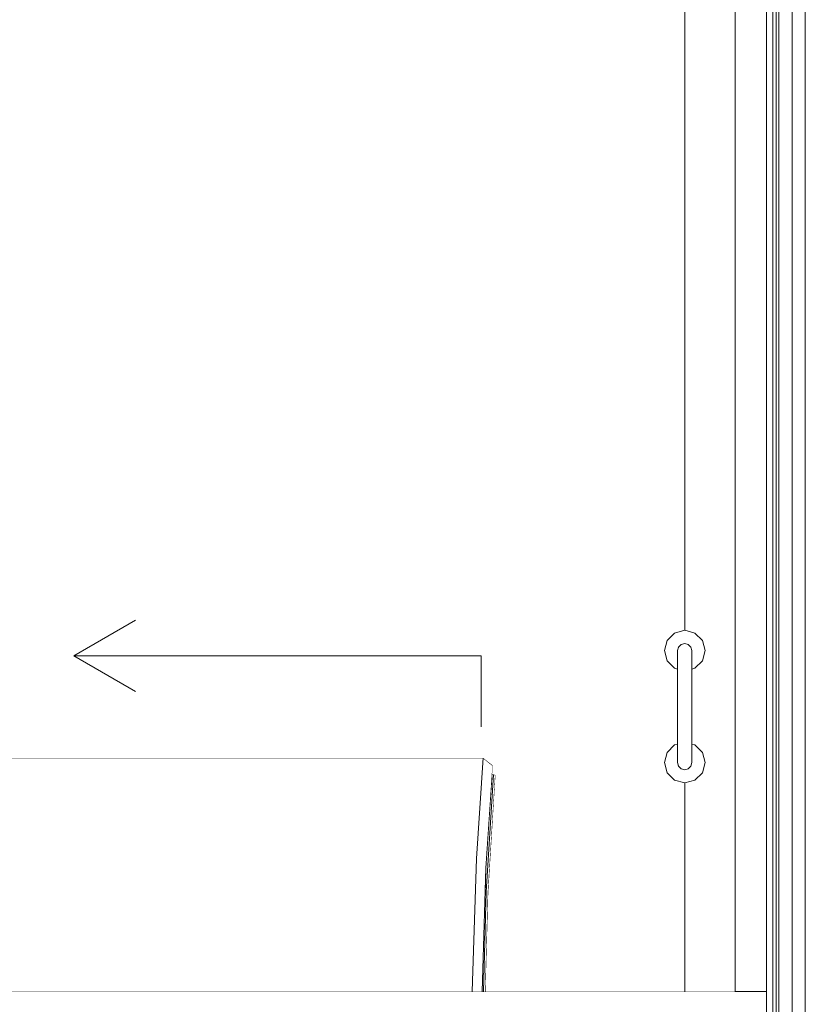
# Model space of a CAD drawing. Header units: millimetres. Extents: x -30280 to 309309, y -17460 to 4378.
# Tile 755 of 1056: x 248097 to 248868, y -12752 to -11785. Entities that reach past the tile are written whole.
import ezdxf

# ---------------------------------------------------------------- set-up
doc = ezdxf.new("R2010")
doc.units = ezdxf.units.MM
doc.header["$MEASUREMENT"] = 0
doc.linetypes.add('Wipeout_Contour', pattern=[1000, 0, -1000])
for name, color, linetype in [('Nuevo_08_E_Envans secs', 7, 'Continuous'), ('Nuevo_09_EI_Mobiliari general', 7, 'Continuous'), ('Nuevo_Puertas Archicad', 7, 'Continuous')]:
    doc.layers.add(name, color=color, linetype=linetype)
for name, color, linetype, lineweight in [('Nuevo_08_E_Envans secs_Pluma_Nº__1', 7, 'Continuous', 5), ('Nuevo_08_E_Envans secs_Pluma_Nº__47', 7, 'Continuous', 20), ('Nuevo_09_EI_Mobiliari general_Pluma_Nº__1', 7, 'Continuous', 5), ('Nuevo_Puertas Archicad_Pluma_Nº__1', 7, 'Continuous', 5), ('Nuevo_Puertas Archicad_Pluma_Nº__47', 7, 'Continuous', 20)]:
    doc.layers.add(name, color=color, linetype=linetype, lineweight=lineweight)
doc.layers.add('Nuevo_Puertas Archicad_Pluma_Nº__3', color=7, linetype='Continuous', lineweight=5, true_color=0xa4a4a4)

# ---------------------------------------------------------------- blocks, each defined once
blk = doc.blocks.new('Elem Sección_527_6', base_point=(235890.59, -13459.98))
at = {"color": 254, "linetype": 'Wipeout_Contour', "lineweight": 0, "ltscale": 996500.790287}
blk.add_wipeout([(248839.69, -10159.98), (248839.69, -13457.98), (248839.72, -13457.98), (248839.72, -10159.98)], dxfattribs=at).dxf.layer = 'Nuevo_08_E_Envans secs'
at = {"color": 254, "linetype": 'Wipeout_Contour', "lineweight": 0, "ltscale": 1494916.593830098}
blk.add_wipeout([(248839.72, -13457.98), (248841.72, -13457.98), (248841.72, -13459.98), (248842.34, -13459.98), (248842.34, -10159.98), (248839.72, -10159.98)], dxfattribs=at).dxf.layer = 'Nuevo_08_E_Envans secs'
blk = doc.blocks.new('Elem Sección_535_6', base_point=(235890.59, -13459.98))
at = {"color": 254, "linetype": 'Wipeout_Contour', "lineweight": 0, "ltscale": 1243412.205228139}
blk.add_wipeout([(248038.13, -12764.98), (248830.34, -12764.98), (248830.34, -12739.98), (248038.14, -12739.98), (248038.14, -12764.61)], dxfattribs=at).dxf.layer = 'Nuevo_09_EI_Mobiliari general'
at = {"layer": 'Nuevo_09_EI_Mobiliari general_Pluma_Nº__1', "color": 7, "linetype": 'Continuous', "lineweight": 5}
blk.add_line((248830.34, -12739.98), (248038.14, -12739.98), dxfattribs=at)
blk = doc.blocks.new('Elem Sección_538_6', base_point=(235890.59, -13459.98))
at = {"color": 254, "linetype": 'Wipeout_Contour', "lineweight": 0, "ltscale": 1244380.518627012}
blk.add_wipeout([(248554.65, -12618.64), (248553.93, -12642.31), (248555.04, -12642.31), (248562.1, -12526.51), (248560.73, -12526.51)], dxfattribs=at).dxf.layer = 'Nuevo_09_EI_Mobiliari general'
at = {"color": 254, "linetype": 'Wipeout_Contour', "lineweight": 0, "ltscale": 995507.405366}
blk.add_wipeout([(248553.93, -12642.31), (248550.96, -12739.98), (248552.34, -12739.98), (248555.04, -12642.31)], dxfattribs=at).dxf.layer = 'Nuevo_09_EI_Mobiliari general'
at = {"color": 254, "linetype": 'Wipeout_Contour', "lineweight": 0, "ltscale": 1493271.246779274}
blk.add_wipeout([(248552.34, -12739.98), (248554.27, -12739.98), (248556.93, -12643.43), (248564.01, -12527.38), (248562.1, -12526.51), (248555.04, -12642.31)], dxfattribs=at).dxf.layer = 'Nuevo_09_EI_Mobiliari general'
at = {"color": 254, "linetype": 'Wipeout_Contour', "lineweight": 0, "ltscale": 994527.537028}
blk.add_wipeout([(248083.54, -12510.41), (248076.92, -12609.36), (248545.34, -12609.36), (248551.95, -12510.41)], dxfattribs=at).dxf.layer = 'Nuevo_09_EI_Mobiliari general'
at = {"color": 254, "linetype": 'Wipeout_Contour', "lineweight": 0, "ltscale": 994529.492253}
blk.add_wipeout([(248072.85, -12739.98), (248541.26, -12739.98), (248545.34, -12609.36), (248076.92, -12609.36)], dxfattribs=at).dxf.layer = 'Nuevo_09_EI_Mobiliari general'
at = {"color": 254, "linetype": 'Wipeout_Contour', "lineweight": 0, "ltscale": 1493227.574768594}
blk.add_wipeout([(248545.34, -12609.36), (248541.26, -12739.98), (248550.96, -12739.98), (248554.65, -12618.64), (248561.31, -12517.68), (248551.95, -12510.41)], dxfattribs=at).dxf.layer = 'Nuevo_09_EI_Mobiliari general'
at = {"layer": 'Nuevo_09_EI_Mobiliari general_Pluma_Nº__1', "color": 7, "linetype": 'Continuous', "lineweight": 5}
for p, q in [((248551.95, -12510.41), (248083.54, -12510.41)), ((248551.95, -12510.41), (248545.34, -12609.36)), ((248561.31, -12517.68), (248551.95, -12510.41)), ((248554.65, -12618.64), (248561.31, -12517.68)), ((248562.1, -12526.51), (248555.04, -12642.31)), ((248556.93, -12643.43), (248564.01, -12527.38)), ((248562.1, -12526.51), (248560.73, -12526.51)), ((248564.01, -12527.38), (248562.1, -12526.51)), ((248545.34, -12609.36), (248541.26, -12739.98)), ((248550.96, -12739.98), (248554.65, -12618.64)), ((248555.04, -12642.31), (248552.34, -12739.98)), ((248554.27, -12739.98), (248556.93, -12643.43))]:
    blk.add_line(p, q, dxfattribs=at)
blk = doc.blocks.new('Elem Sección_563_6', base_point=(235890.59, -13459.98))
at = {"layer": 'Nuevo_08_E_Envans secs_Pluma_Nº__1', "color": 7, "linetype": 'Continuous', "lineweight": 5}
for p, q in [((248830.34, -10159.98), (248830.34, -13457.98)), ((248855.34, -10159.98), (248855.34, -13459.98))]:
    blk.add_line(p, q, dxfattribs=at)
at = {"layer": 'Nuevo_08_E_Envans secs_Pluma_Nº__1', "color": 7, "linetype": 'Continuous', "lineweight": 5, "flags": 128}
blk.add_lwpolyline([(248868.34, -10109.98), (248868.34, -10159.98), (248868.34, -13459.98)], dxfattribs=at)
at = {"color": 254, "linetype": 'Wipeout_Contour', "lineweight": 0, "ltscale": 996494.038079}
blk.add_wipeout([(248836.34, -10159.98), (248836.34, -13457.98), (248839.69, -13457.98), (248839.69, -10159.98)], dxfattribs=at).dxf.layer = 'Nuevo_08_E_Envans secs'
at = {"layer": 'Nuevo_08_E_Envans secs_Pluma_Nº__1', "color": 7, "linetype": 'Continuous', "lineweight": 5}
for p, q in [((248836.34, -10159.98), (248836.34, -13457.98)), ((248842.34, -10159.98), (248842.34, -13459.98))]:
    blk.add_line(p, q, dxfattribs=at)
at = {"layer": 'Nuevo_08_E_Envans secs_Pluma_Nº__47', "color": 7, "linetype": 'Continuous', "lineweight": 20}
for p, q in [((248839.69, -13457.98), (248839.69, -10159.98)), ((248839.72, -10159.98), (248839.72, -13457.98))]:
    blk.add_line(p, q, dxfattribs=at)
blk = doc.blocks.new('Elem Sección_567_6', base_point=(235890.59, -13459.98))
at = {"color": 254, "linetype": 'Wipeout_Contour', "lineweight": 0, "ltscale": 996210.176135}
blk.add_wipeout([(248742.91, -12408.99), (248743.84, -12405.96), (248743.88, -12401.48), (248742.94, -12404.98)], dxfattribs=at).dxf.layer = 'Nuevo_Puertas Archicad'
at = {"color": 254, "linetype": 'Wipeout_Contour', "lineweight": 0, "ltscale": 996284.205498}
blk.add_wipeout([(248756.91, -12510.96), (248755.97, -12513.99), (248756.01, -12518.48), (248756.94, -12514.98)], dxfattribs=at).dxf.layer = 'Nuevo_Puertas Archicad'
at = {"color": 254, "linetype": 'Wipeout_Contour', "lineweight": 0, "ltscale": 996211.622535}
blk.add_wipeout([(248742.88, -12419.98), (248743.81, -12418.23), (248743.84, -12405.96), (248742.91, -12408.99)], dxfattribs=at).dxf.layer = 'Nuevo_Puertas Archicad'
at = {"color": 254, "linetype": 'Wipeout_Contour', "lineweight": 0, "ltscale": 996282.474542}
blk.add_wipeout([(248756.88, -12499.98), (248755.93, -12501.73), (248755.97, -12513.99), (248756.91, -12510.96)], dxfattribs=at).dxf.layer = 'Nuevo_Puertas Archicad'
at = {"color": 254, "linetype": 'Wipeout_Contour', "lineweight": 0, "ltscale": 996216.59262}
blk.add_wipeout([(248743.84, -12405.96), (248746.4, -12403.74), (248746.44, -12398.91), (248743.88, -12401.48)], dxfattribs=at).dxf.layer = 'Nuevo_Puertas Archicad'
at = {"color": 254, "linetype": 'Wipeout_Contour', "lineweight": 0, "ltscale": 996214.285221}
blk.add_wipeout([(248742.87, -12434.98), (248743.8, -12434.98), (248743.81, -12418.23), (248742.88, -12419.98)], dxfattribs=at).dxf.layer = 'Nuevo_Puertas Archicad'
at = {"color": 254, "linetype": 'Wipeout_Contour', "lineweight": 0, "ltscale": 996279.637734}
blk.add_wipeout([(248756.87, -12484.98), (248755.92, -12484.98), (248755.93, -12501.73), (248756.88, -12499.98)], dxfattribs=at).dxf.layer = 'Nuevo_Puertas Archicad'
at = {"color": 254, "linetype": 'Wipeout_Contour', "lineweight": 0, "ltscale": 996277.7792}
blk.add_wipeout([(248755.97, -12513.99), (248753.4, -12516.21), (248753.44, -12521.04), (248756.01, -12518.48)], dxfattribs=at).dxf.layer = 'Nuevo_Puertas Archicad'
at = {"color": 254, "linetype": 'Wipeout_Contour', "lineweight": 0, "ltscale": 996218.176924}
blk.add_wipeout([(248743.81, -12418.23), (248746.37, -12416.94), (248746.4, -12403.74), (248743.84, -12405.96)], dxfattribs=at).dxf.layer = 'Nuevo_Puertas Archicad'
at = {"color": 254, "linetype": 'Wipeout_Contour', "lineweight": 0, "ltscale": 996275.882511}
blk.add_wipeout([(248755.93, -12501.73), (248753.37, -12503.01), (248753.4, -12516.21), (248755.97, -12513.99)], dxfattribs=at).dxf.layer = 'Nuevo_Puertas Archicad'
at = {"color": 254, "linetype": 'Wipeout_Contour', "lineweight": 0, "ltscale": 996228.370115}
blk.add_wipeout([(248746.4, -12403.74), (248749.9, -12402.93), (248749.94, -12397.98), (248746.44, -12398.91)], dxfattribs=at).dxf.layer = 'Nuevo_Puertas Archicad'
at = {"color": 254, "linetype": 'Wipeout_Contour', "lineweight": 0, "ltscale": 996221.094774}
blk.add_wipeout([(248743.8, -12434.98), (248746.36, -12434.98), (248746.37, -12416.94), (248743.81, -12418.23)], dxfattribs=at).dxf.layer = 'Nuevo_Puertas Archicad'
at = {"color": 254, "linetype": 'Wipeout_Contour', "lineweight": 0, "ltscale": 996272.773269}
blk.add_wipeout([(248755.92, -12484.98), (248753.36, -12484.98), (248753.37, -12503.01), (248755.93, -12501.73)], dxfattribs=at).dxf.layer = 'Nuevo_Puertas Archicad'
at = {"color": 254, "linetype": 'Wipeout_Contour', "lineweight": 0, "ltscale": 996265.996364}
blk.add_wipeout([(248753.4, -12516.21), (248749.9, -12517.02), (248749.94, -12521.98), (248753.44, -12521.04)], dxfattribs=at).dxf.layer = 'Nuevo_Puertas Archicad'
at = {"color": 254, "linetype": 'Wipeout_Contour', "lineweight": 0, "ltscale": 996230.033468}
blk.add_wipeout([(248746.37, -12416.94), (248749.87, -12416.48), (248749.9, -12402.93), (248746.4, -12403.74)], dxfattribs=at).dxf.layer = 'Nuevo_Puertas Archicad'
at = {"color": 254, "linetype": 'Wipeout_Contour', "lineweight": 0, "ltscale": 996264.004492}
blk.add_wipeout([(248753.37, -12503.01), (248749.87, -12503.48), (248749.9, -12517.02), (248753.4, -12516.21)], dxfattribs=at).dxf.layer = 'Nuevo_Puertas Archicad'
at = {"color": 254, "linetype": 'Wipeout_Contour', "lineweight": 0, "ltscale": 996242.352052}
blk.add_wipeout([(248749.9, -12402.93), (248753.4, -12403.74), (248753.44, -12398.91), (248749.94, -12397.98)], dxfattribs=at).dxf.layer = 'Nuevo_Puertas Archicad'
at = {"color": 254, "linetype": 'Wipeout_Contour', "lineweight": 0, "ltscale": 996233.098054}
blk.add_wipeout([(248746.36, -12434.98), (248749.85, -12434.98), (248749.87, -12416.48), (248746.37, -12416.94)], dxfattribs=at).dxf.layer = 'Nuevo_Puertas Archicad'
at = {"color": 254, "linetype": 'Wipeout_Contour', "lineweight": 0, "ltscale": 996260.73843}
blk.add_wipeout([(248753.36, -12484.98), (248749.85, -12484.98), (248749.87, -12503.48), (248753.37, -12503.01)], dxfattribs=at).dxf.layer = 'Nuevo_Puertas Archicad'
at = {"color": 254, "linetype": 'Wipeout_Contour', "lineweight": 0, "ltscale": 996252.014757}
blk.add_wipeout([(248749.9, -12517.02), (248746.4, -12516.21), (248746.44, -12521.04), (248749.94, -12521.98)], dxfattribs=at).dxf.layer = 'Nuevo_Puertas Archicad'
at = {"color": 254, "linetype": 'Wipeout_Contour', "lineweight": 0, "ltscale": 996244.015552}
blk.add_wipeout([(248749.87, -12416.48), (248753.37, -12416.94), (248753.4, -12403.74), (248749.9, -12402.93)], dxfattribs=at).dxf.layer = 'Nuevo_Puertas Archicad'
at = {"color": 254, "linetype": 'Wipeout_Contour', "lineweight": 0, "ltscale": 996250.022686}
blk.add_wipeout([(248749.87, -12503.48), (248746.37, -12503.01), (248746.4, -12516.21), (248749.9, -12517.02)], dxfattribs=at).dxf.layer = 'Nuevo_Puertas Archicad'
at = {"color": 254, "linetype": 'Wipeout_Contour', "lineweight": 0, "ltscale": 996254.791324}
blk.add_wipeout([(248753.4, -12403.74), (248755.97, -12405.96), (248756.01, -12401.48), (248753.44, -12398.91)], dxfattribs=at).dxf.layer = 'Nuevo_Puertas Archicad'
at = {"color": 254, "linetype": 'Wipeout_Contour', "lineweight": 0, "ltscale": 996247.080399}
blk.add_wipeout([(248749.85, -12434.98), (248753.36, -12434.98), (248753.37, -12416.94), (248749.87, -12416.48)], dxfattribs=at).dxf.layer = 'Nuevo_Puertas Archicad'
at = {"color": 254, "linetype": 'Wipeout_Contour', "lineweight": 0, "ltscale": 996246.756276}
blk.add_wipeout([(248749.85, -12484.98), (248746.36, -12484.98), (248746.37, -12503.01), (248749.87, -12503.48)], dxfattribs=at).dxf.layer = 'Nuevo_Puertas Archicad'
at = {"color": 254, "linetype": 'Wipeout_Contour', "lineweight": 0, "ltscale": 996239.581373}
blk.add_wipeout([(248746.4, -12516.21), (248743.84, -12513.99), (248743.88, -12518.48), (248746.44, -12521.04)], dxfattribs=at).dxf.layer = 'Nuevo_Puertas Archicad'
at = {"color": 254, "linetype": 'Wipeout_Contour', "lineweight": 0, "ltscale": 996256.376206}
blk.add_wipeout([(248753.37, -12416.94), (248755.93, -12418.23), (248755.97, -12405.96), (248753.4, -12403.74)], dxfattribs=at).dxf.layer = 'Nuevo_Puertas Archicad'
at = {"color": 254, "linetype": 'Wipeout_Contour', "lineweight": 0, "ltscale": 996237.683973}
blk.add_wipeout([(248746.37, -12503.01), (248743.81, -12501.73), (248743.84, -12513.99), (248746.4, -12516.21)], dxfattribs=at).dxf.layer = 'Nuevo_Puertas Archicad'
at = {"color": 254, "linetype": 'Wipeout_Contour', "lineweight": 0, "ltscale": 996262.350966}
blk.add_wipeout([(248755.97, -12405.96), (248756.91, -12408.99), (248756.94, -12404.98), (248756.01, -12401.48)], dxfattribs=at).dxf.layer = 'Nuevo_Puertas Archicad'
at = {"color": 254, "linetype": 'Wipeout_Contour', "lineweight": 0, "ltscale": 996259.295071}
blk.add_wipeout([(248753.36, -12434.98), (248755.92, -12434.98), (248755.93, -12418.23), (248753.37, -12416.94)], dxfattribs=at).dxf.layer = 'Nuevo_Puertas Archicad'
at = {"color": 254, "linetype": 'Wipeout_Contour', "lineweight": 0, "ltscale": 996234.573488}
blk.add_wipeout([(248746.36, -12484.98), (248743.8, -12484.98), (248743.81, -12501.73), (248746.37, -12503.01)], dxfattribs=at).dxf.layer = 'Nuevo_Puertas Archicad'
at = {"color": 254, "linetype": 'Wipeout_Contour', "lineweight": 0, "ltscale": 996232.031809}
blk.add_wipeout([(248743.84, -12513.99), (248742.91, -12510.96), (248742.94, -12514.98), (248743.88, -12518.48)], dxfattribs=at).dxf.layer = 'Nuevo_Puertas Archicad'
at = {"color": 254, "linetype": 'Wipeout_Contour', "lineweight": 0, "ltscale": 996263.799589}
blk.add_wipeout([(248755.93, -12418.23), (248756.88, -12419.98), (248756.91, -12408.99), (248755.97, -12405.96)], dxfattribs=at).dxf.layer = 'Nuevo_Puertas Archicad'
at = {"color": 254, "linetype": 'Wipeout_Contour', "lineweight": 0, "ltscale": 996230.298465}
blk.add_wipeout([(248743.81, -12501.73), (248742.88, -12499.98), (248742.91, -12510.96), (248743.84, -12513.99)], dxfattribs=at).dxf.layer = 'Nuevo_Puertas Archicad'
at = {"color": 254, "linetype": 'Wipeout_Contour', "lineweight": 0, "ltscale": 996266.466245}
blk.add_wipeout([(248755.92, -12434.98), (248756.87, -12434.98), (248756.88, -12419.98), (248755.93, -12418.23)], dxfattribs=at).dxf.layer = 'Nuevo_Puertas Archicad'
at = {"color": 254, "linetype": 'Wipeout_Contour', "lineweight": 0, "ltscale": 996227.4574}
blk.add_wipeout([(248743.8, -12484.98), (248742.87, -12484.98), (248742.88, -12499.98), (248743.81, -12501.73)], dxfattribs=at).dxf.layer = 'Nuevo_Puertas Archicad'
at = {"color": 254, "linetype": 'Wipeout_Contour', "lineweight": 0, "ltscale": 5977418.731552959}
blk.add_wipeout([(248729.94, -12404.98), (248732.62, -12414.98), (248739.94, -12422.3), (248742.88, -12423.08), (248742.88, -12419.98), (248742.91, -12408.99), (248742.94, -12404.98), (248743.88, -12401.48), (248746.44, -12398.91), (248749.94, -12397.98), (248753.44, -12398.91), (248756.01, -12401.48), (248756.94, -12404.98), (248756.91, -12408.99), (248756.88, -12419.98), (248756.88, -12423.12), (248759.94, -12422.3), (248767.27, -12414.98), (248769.94, -12404.98), (248767.27, -12394.98), (248759.94, -12387.66), (248749.94, -12384.98), (248739.94, -12387.66), (248732.62, -12394.98)], dxfattribs=at).dxf.layer = 'Nuevo_Puertas Archicad'
at = {"color": 254, "linetype": 'Wipeout_Contour', "lineweight": 0, "ltscale": 996273.027976}
blk.add_wipeout([(248756.87, -12484.98), (248756.87, -12434.98), (248755.92, -12434.98), (248755.92, -12484.98)], dxfattribs=at).dxf.layer = 'Nuevo_Puertas Archicad'
at = {"color": 254, "linetype": 'Wipeout_Contour', "lineweight": 0, "ltscale": 5977547.854336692}
blk.add_wipeout([(248729.94, -12514.98), (248732.62, -12524.98), (248739.94, -12532.3), (248749.94, -12534.98), (248759.94, -12532.3), (248767.27, -12524.98), (248769.94, -12514.98), (248767.27, -12504.98), (248759.94, -12497.66), (248756.88, -12496.83), (248756.88, -12499.98), (248756.91, -12510.96), (248756.94, -12514.98), (248756.01, -12518.48), (248753.44, -12521.04), (248749.94, -12521.98), (248746.44, -12521.04), (248743.88, -12518.48), (248742.94, -12514.98), (248742.91, -12510.96), (248742.88, -12499.98), (248742.88, -12496.87), (248739.94, -12497.66), (248732.62, -12504.98)], dxfattribs=at).dxf.layer = 'Nuevo_Puertas Archicad'
at = {"color": 254, "linetype": 'Wipeout_Contour', "lineweight": 0, "ltscale": 996252.561325}
blk.add_wipeout([(248749.96, -12384.98), (248749.94, -12384.98), (248759.94, -12387.66), (248759.96, -12387.66)], dxfattribs=at).dxf.layer = 'Nuevo_Puertas Archicad'
at = {"color": 254, "linetype": 'Wipeout_Contour', "lineweight": 0, "ltscale": 996266.006754}
blk.add_wipeout([(248755.92, -12484.98), (248755.92, -12434.98), (248753.36, -12434.98), (248753.36, -12484.98)], dxfattribs=at).dxf.layer = 'Nuevo_Puertas Archicad'
at = {"color": 254, "linetype": 'Wipeout_Contour', "lineweight": 0, "ltscale": 747217.506464}
blk.add_wipeout([(248756.88, -12496.83), (248759.94, -12497.66), (248759.96, -12497.66)], dxfattribs=at).dxf.layer = 'Nuevo_Puertas Archicad'
at = {"color": 254, "linetype": 'Wipeout_Contour', "lineweight": 0, "ltscale": 996288.154258}
blk.add_wipeout([(248759.96, -12387.66), (248759.94, -12387.66), (248767.27, -12394.98), (248767.28, -12394.98)], dxfattribs=at).dxf.layer = 'Nuevo_Puertas Archicad'
at = {"color": 254, "linetype": 'Wipeout_Contour', "lineweight": 0, "ltscale": 996253.880292}
blk.add_wipeout([(248753.36, -12484.98), (248753.36, -12434.98), (248749.85, -12434.98), (248749.85, -12484.98)], dxfattribs=at).dxf.layer = 'Nuevo_Puertas Archicad'
at = {"color": 254, "linetype": 'Wipeout_Contour', "lineweight": 0, "ltscale": 996310.141143}
blk.add_wipeout([(248759.96, -12497.66), (248759.94, -12497.66), (248767.27, -12504.98), (248767.28, -12504.98)], dxfattribs=at).dxf.layer = 'Nuevo_Puertas Archicad'
at = {"color": 254, "linetype": 'Wipeout_Contour', "lineweight": 0, "ltscale": 996309.853483}
blk.add_wipeout([(248767.28, -12394.98), (248767.27, -12394.98), (248769.94, -12404.98), (248769.96, -12404.98)], dxfattribs=at).dxf.layer = 'Nuevo_Puertas Archicad'
at = {"color": 254, "linetype": 'Wipeout_Contour', "lineweight": 0, "ltscale": 996239.897865}
blk.add_wipeout([(248749.85, -12484.98), (248749.85, -12434.98), (248746.36, -12434.98), (248746.36, -12484.98)], dxfattribs=at).dxf.layer = 'Nuevo_Puertas Archicad'
at = {"color": 254, "linetype": 'Wipeout_Contour', "lineweight": 0, "ltscale": 996331.855188}
blk.add_wipeout([(248767.28, -12504.98), (248767.27, -12504.98), (248769.94, -12514.98), (248769.96, -12514.98)], dxfattribs=at).dxf.layer = 'Nuevo_Puertas Archicad'
at = {"color": 254, "linetype": 'Wipeout_Contour', "lineweight": 0, "ltscale": 996311.845639}
blk.add_wipeout([(248769.96, -12404.98), (248769.94, -12404.98), (248767.27, -12414.98), (248767.28, -12414.98)], dxfattribs=at).dxf.layer = 'Nuevo_Puertas Archicad'
at = {"color": 254, "linetype": 'Wipeout_Contour', "lineweight": 0, "ltscale": 996227.806054}
blk.add_wipeout([(248746.36, -12484.98), (248746.36, -12434.98), (248743.8, -12434.98), (248743.8, -12484.98)], dxfattribs=at).dxf.layer = 'Nuevo_Puertas Archicad'
at = {"color": 254, "linetype": 'Wipeout_Contour', "lineweight": 0, "ltscale": 996333.864964}
blk.add_wipeout([(248769.96, -12514.98), (248769.94, -12514.98), (248767.27, -12524.98), (248767.28, -12524.98)], dxfattribs=at).dxf.layer = 'Nuevo_Puertas Archicad'
at = {"color": 254, "linetype": 'Wipeout_Contour', "lineweight": 0, "ltscale": 996293.59703}
blk.add_wipeout([(248767.28, -12414.98), (248767.27, -12414.98), (248759.94, -12422.3), (248759.96, -12422.3)], dxfattribs=at).dxf.layer = 'Nuevo_Puertas Archicad'
at = {"color": 254, "linetype": 'Wipeout_Contour', "lineweight": 0, "ltscale": 996220.84485}
blk.add_wipeout([(248743.8, -12484.98), (248743.8, -12434.98), (248742.87, -12434.98), (248742.87, -12484.98)], dxfattribs=at).dxf.layer = 'Nuevo_Puertas Archicad'
at = {"color": 254, "linetype": 'Wipeout_Contour', "lineweight": 0, "ltscale": 996315.632058}
blk.add_wipeout([(248767.28, -12524.98), (248767.27, -12524.98), (248759.94, -12532.3), (248759.96, -12532.3)], dxfattribs=at).dxf.layer = 'Nuevo_Puertas Archicad'
at = {"color": 254, "linetype": 'Wipeout_Contour', "lineweight": 0, "ltscale": 747206.229194}
blk.add_wipeout([(248756.88, -12423.12), (248759.96, -12422.3), (248759.94, -12422.3)], dxfattribs=at).dxf.layer = 'Nuevo_Puertas Archicad'
at = {"color": 254, "linetype": 'Wipeout_Contour', "lineweight": 0, "ltscale": 996282.041134}
blk.add_wipeout([(248759.96, -12532.3), (248759.94, -12532.3), (248749.94, -12534.98), (248749.96, -12534.98)], dxfattribs=at).dxf.layer = 'Nuevo_Puertas Archicad'
at = {"color": 254, "linetype": 'Wipeout_Contour', "lineweight": 0, "ltscale": 4981444.94447987}
blk.add_wipeout([(248749.96, -12384.98), (248759.96, -12387.66), (248767.28, -12394.98), (248769.96, -12404.98), (248767.28, -12414.98), (248759.96, -12422.3), (248756.88, -12423.12), (248756.87, -12434.98), (248756.87, -12484.98), (248756.88, -12496.83), (248759.96, -12497.66), (248767.28, -12504.98), (248769.96, -12514.98), (248767.28, -12524.98), (248759.96, -12532.3), (248749.96, -12534.98), (248749.96, -12739.98), (248799.62, -12739.98), (248799.62, -11409.98), (248749.96, -11409.98)], dxfattribs=at).dxf.layer = 'Nuevo_Puertas Archicad'
at = {"layer": 'Nuevo_Puertas Archicad_Pluma_Nº__1', "color": 7, "linetype": 'Continuous', "lineweight": 5}
for p, q in [((248759.94, -12387.65), (248759.96, -12387.66)), ((248759.94, -12387.66), (248767.27, -12394.98)), ((248759.96, -12387.66), (248767.28, -12394.98)), ((248756.01, -12401.48), (248756.94, -12404.98)), ((248767.27, -12394.98), (248769.94, -12404.98)), ((248767.28, -12394.98), (248769.96, -12404.98)), ((248756.91, -12408.99), (248756.88, -12419.98)), ((248756.94, -12404.98), (248756.91, -12408.99)), ((248769.94, -12404.98), (248767.27, -12414.98)), ((248769.96, -12404.98), (248767.28, -12414.98)), ((248756.88, -12419.98), (248756.87, -12434.98)), ((248759.94, -12422.3), (248756.88, -12423.12)), ((248767.27, -12414.98), (248759.94, -12422.3)), ((248759.96, -12422.3), (248759.94, -12422.3)), ((248767.28, -12414.98), (248759.96, -12422.3)), ((248756.87, -12484.98), (248756.87, -12434.98)), ((248756.88, -12499.98), (248756.87, -12484.98)), ((248756.88, -12496.83), (248759.94, -12497.66)), ((248756.91, -12510.96), (248756.88, -12499.98)), ((248759.94, -12497.65), (248759.96, -12497.66)), ((248759.94, -12497.66), (248767.27, -12504.98)), ((248759.96, -12497.66), (248767.28, -12504.98)), ((248767.27, -12504.98), (248769.94, -12514.98)), ((248767.28, -12504.98), (248769.96, -12514.98)), ((248756.94, -12514.98), (248756.01, -12518.48)), ((248756.94, -12514.98), (248756.91, -12510.96)), ((248769.94, -12514.98), (248767.27, -12524.98)), ((248769.96, -12514.98), (248767.28, -12524.98)), ((248767.27, -12524.98), (248759.94, -12532.3)), ((248767.28, -12524.98), (248759.96, -12532.3)), ((248759.96, -12532.3), (248759.94, -12532.3))]:
    blk.add_line(p, q, dxfattribs=at)
at = {"layer": 'Nuevo_Puertas Archicad_Pluma_Nº__47', "color": 7, "linetype": 'Continuous', "lineweight": 20}
blk.add_line((248799.62, -11359.98), (248799.62, -12739.98), dxfattribs=at)
at = {"color": 254, "linetype": 'Wipeout_Contour', "lineweight": 0, "ltscale": 9951731.317636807}
blk.add_wipeout([(247999.82, -11409.98), (247999.82, -12496.88), (248018.57, -12520.94), (248018.68, -12520.94), (248021.25, -12537.87), (248026.7, -12609.56), (248035.3, -12699.03), (248035.3, -12734.65), (248038.14, -12734.65), (248038.14, -12739.98), (248072.85, -12739.98), (248076.92, -12609.36), (248083.54, -12510.41), (248551.95, -12510.41), (248561.31, -12517.68), (248560.73, -12526.51), (248562.1, -12526.51), (248564.01, -12527.38), (248556.93, -12643.43), (248554.27, -12739.98), (248749.96, -12739.98), (248749.96, -12534.98), (248749.94, -12534.98), (248739.94, -12532.3), (248732.62, -12524.98), (248729.94, -12514.98), (248732.62, -12504.98), (248739.94, -12497.66), (248742.88, -12496.87), (248742.87, -12484.98), (248742.87, -12434.98), (248742.88, -12423.08), (248739.94, -12422.3), (248732.62, -12414.98), (248729.94, -12404.98), (248732.62, -12394.98), (248739.94, -12387.66), (248749.94, -12384.98), (248749.96, -12384.98), (248749.96, -11409.98)], dxfattribs=at).dxf.layer = 'Nuevo_Puertas Archicad'
at = {"layer": 'Nuevo_Puertas Archicad_Pluma_Nº__1', "color": 7, "linetype": 'Continuous', "lineweight": 5}
for p, q in [((248749.96, -11409.98), (248749.96, -12384.98)), ((248732.62, -12394.98), (248739.94, -12387.66)), ((248739.94, -12387.66), (248749.94, -12384.98)), ((248749.94, -12384.98), (248759.94, -12387.66)), ((248729.94, -12404.98), (248732.62, -12394.98)), ((248742.94, -12404.98), (248743.88, -12401.48)), ((248743.88, -12401.48), (248746.44, -12398.91)), ((248746.44, -12398.91), (248749.94, -12397.98)), ((248749.94, -12397.98), (248753.44, -12398.91)), ((248753.44, -12398.91), (248756.01, -12401.48)), ((248732.62, -12414.98), (248729.94, -12404.98)), ((248742.91, -12408.99), (248742.88, -12419.98)), ((248742.94, -12404.98), (248742.91, -12408.99)), ((248739.94, -12422.3), (248732.62, -12414.98)), ((248742.88, -12423.08), (248739.94, -12422.3)), ((248742.88, -12419.98), (248742.87, -12434.98)), ((248742.87, -12484.98), (248742.87, -12434.98)), ((248742.88, -12499.98), (248742.87, -12484.98)), ((248732.62, -12504.98), (248739.94, -12497.66)), ((248739.94, -12497.66), (248742.88, -12496.87)), ((248742.91, -12510.96), (248742.88, -12499.98)), ((248729.94, -12514.98), (248732.62, -12504.98)), ((248732.62, -12524.98), (248729.94, -12514.98)), ((248742.94, -12514.98), (248742.91, -12510.96)), ((248743.88, -12518.48), (248742.94, -12514.98)), ((248746.44, -12521.04), (248743.88, -12518.48)), ((248756.01, -12518.48), (248753.44, -12521.04)), ((248739.94, -12532.3), (248732.62, -12524.98)), ((248749.94, -12521.98), (248746.44, -12521.04)), ((248753.44, -12521.04), (248749.94, -12521.98)), ((248749.94, -12534.98), (248739.94, -12532.3)), ((248759.94, -12532.3), (248749.94, -12534.98)), ((248749.96, -12534.97), (248749.96, -12739.98))]:
    blk.add_line(p, q, dxfattribs=at)
at = {"layer": 'Nuevo_Puertas Archicad_Pluma_Nº__3', "color": 253, "linetype": 'Continuous', "lineweight": 5, "true_color": 0xa4a4a4}
for p, q in [((248149.96, -12409.98), (248210.59, -12374.98)), ((248549.96, -12409.98), (248149.96, -12409.98)), ((248149.96, -12409.98), (248210.59, -12444.98)), ((248549.96, -12409.98), (248549.96, -12479.98))]:
    blk.add_line(p, q, dxfattribs=at)

msp = doc.modelspace()

# ---------------------------------------------------------------- block references
at = {"layer": 'Nuevo_08_E_Envans secs', "lineweight": 0}
msp.add_blockref('Elem Sección_527_6', (235890.59, -13459.98), dxfattribs=at)

# ---------------------------------------------------------------- next in the draw order: block references
at = {"layer": 'Nuevo_09_EI_Mobiliari general', "lineweight": 0}
msp.add_blockref('Elem Sección_535_6', (235890.59, -13459.98), dxfattribs=at)

# ---------------------------------------------------------------- next in the draw order: block references
at = {"layer": 'Nuevo_08_E_Envans secs', "lineweight": 0}
msp.add_blockref('Elem Sección_563_6', (235890.59, -13459.98), dxfattribs=at)
at = {"layer": 'Nuevo_09_EI_Mobiliari general', "lineweight": 0}
msp.add_blockref('Elem Sección_538_6', (235890.59, -13459.98), dxfattribs=at)

# ---------------------------------------------------------------- next in the draw order: block references
at = {"layer": 'Nuevo_Puertas Archicad', "lineweight": 0}
msp.add_blockref('Elem Sección_567_6', (235890.59, -13459.98), dxfattribs=at)

doc.saveas('drawing.dxf')
